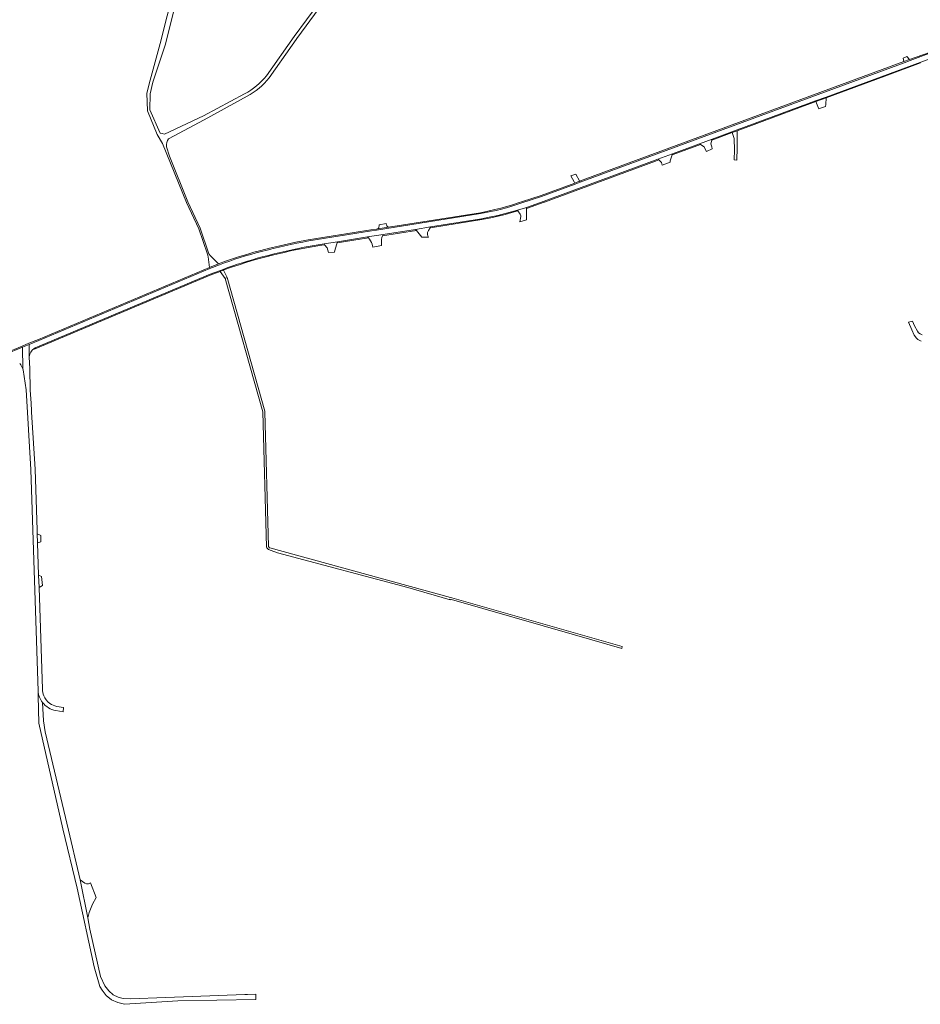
# Model space of a CAD drawing. Header units: metres. Extents: x 166325 to 190320, y 381923 to 404576.
# Tile 853 of 1056: x 176187 to 176705, y 399507 to 400074. Entities that reach past the tile are written whole.
import ezdxf

# ---------------------------------------------------------------- set-up
doc = ezdxf.new("R2010")
doc.units = ezdxf.units.M
for name, color, linetype, lineweight in [('B-WE-VH-VERHARDING_ASFALT-GV', 8, 'Continuous', 18), ('B-WE-VH-VERHARDING_BETONSTRAATSTEEN-GV', 8, 'Continuous', 18), ('B-WE-VH-VERHARDING_FUNDERING_ZAND-GV', 8, 'Continuous', 18)]:
    doc.layers.add(name, color=color, linetype=linetype, lineweight=lineweight)

msp = doc.modelspace()

# ---------------------------------------------------------------- linework, layer by layer
at = {"layer": 'B-WE-VH-VERHARDING_ASFALT-GV', "flags": 128}
for points in [[(176720.417, 400058.065), (176699.519, 400050.335), (176695.987, 400049.029), (176509.577, 399980.209), (176506.639, 399979.124), (176487.341, 399972), (176476.021, 399968.34)], [(176720.417, 400058.065), (176699.519, 400050.335), (176695.987, 400049.029), (176509.577, 399980.209), (176506.639, 399979.124), (176487.341, 399972), (176476.021, 399968.34)], [(176552.765, 399992.929), (176554.275, 399993.487), (176560.573, 399995.813), (176562.724, 399996.607), (176578.284, 400002.354), (176585.552, 400005.039), (176596.795, 400009.192), (176599.902, 400010.34), (176645.084, 400027.029), (176651.12, 400029.258), (176714.531, 400052.683)], [(176552.765, 399992.929), (176554.275, 399993.487), (176560.573, 399995.813), (176562.724, 399996.607), (176578.284, 400002.354), (176585.552, 400005.039), (176596.795, 400009.192), (176599.902, 400010.34), (176645.084, 400027.029), (176651.12, 400029.258), (176714.531, 400052.683)], [(176353.992, 399943.44), (176362.069, 399944.725), (176369.726, 399945.943), (176387.151, 399948.714), (176396.028, 399950.126), (176414.674, 399953.092), (176423.342, 399954.471), (176452.755, 399959.15), (176458.088, 399960.225), (176462.199, 399961.146), (176466.292, 399962.144), (176470.059, 399963.135), (176473.348, 399964.058), (176477.952, 399965.44), (176478.549, 399965.652), (176479.261, 399965.906), (176488.762, 399969.288), (176552.765, 399992.929)], [(176353.992, 399943.44), (176362.069, 399944.725), (176369.726, 399945.943), (176387.151, 399948.714), (176396.028, 399950.126), (176414.674, 399953.092), (176423.342, 399954.471), (176452.755, 399959.15), (176458.088, 399960.225), (176462.199, 399961.146), (176466.292, 399962.144), (176470.059, 399963.135), (176473.348, 399964.058), (176477.952, 399965.44), (176478.549, 399965.652), (176479.261, 399965.906), (176488.762, 399969.288), (176552.765, 399992.929)], [(176452.096, 399962.17), (176392.291, 399952.651), (176389.282, 399952.172), (176353.21, 399946.43)], [(176452.096, 399962.17), (176392.291, 399952.651), (176389.282, 399952.172), (176353.21, 399946.43)], [(176301.812, 399932.65), (176296.297, 399930.472), (176197.781, 399889.07), (176192.287, 399886.809), (176192.362, 399879.894)], [(176301.812, 399932.65), (176296.297, 399930.472), (176197.781, 399889.07), (176192.287, 399886.809), (176192.362, 399879.894)], [(176195.138, 399884.477), (176195.742, 399884.85), (176296.556, 399927.232), (176301.886, 399929.299), (176303.926, 399930.056)], [(176195.138, 399884.477), (176195.742, 399884.85), (176296.556, 399927.232), (176301.886, 399929.299), (176303.926, 399930.056)], [(176188.609, 399872.752), (176188.398, 399885.208), (176167.971, 399876.8)], [(176188.609, 399872.752), (176188.398, 399885.208), (176167.971, 399876.8)], [(176199.89, 399688.39), (176197.952, 399746.884), (176197.716, 399753.998), (176197.097, 399772.696), (176196.924, 399777.902), (176196.854, 399780.002), (176195.691, 399815.12), (176193.704, 399847.873), (176193.652, 399848.724), (176193.39, 399853.05), (176192.932, 399860.6), (176192.632, 399872.92), (176192.321, 399879.451), (176192.362, 399879.894), (176192.287, 399886.809), (176188.398, 399885.208), (176188.609, 399872.752), (176188.738, 399872.282), (176190.452, 399860.63)], [(176199.89, 399688.39), (176197.952, 399746.884), (176197.716, 399753.998), (176197.097, 399772.696), (176196.924, 399777.902), (176196.854, 399780.002), (176195.691, 399815.12), (176193.704, 399847.873), (176193.652, 399848.724), (176193.39, 399853.05), (176192.932, 399860.6), (176192.632, 399872.92), (176192.321, 399879.451), (176192.362, 399879.894), (176192.287, 399886.809), (176188.398, 399885.208), (176188.609, 399872.752), (176188.738, 399872.282), (176190.452, 399860.63)], [(176190.452, 399860.63), (176193.252, 399814.83), (176197.447, 399687.334)], [(176190.452, 399860.63), (176193.252, 399814.83), (176197.447, 399687.334)], [(176207.628, 399676.141), (176211.851, 399675.42), (176212.061, 399677.92), (176208.198, 399678.511)], [(176207.628, 399676.141), (176211.851, 399675.42), (176212.061, 399677.92), (176208.198, 399678.511)]]:
    msp.add_lwpolyline(points, dxfattribs=at)
at = {"layer": 'B-WE-VH-VERHARDING_ASFALT-GV'}
for points in [[(176476.021, 399968.34, -0.0405519), (176452.096, 399962.17)], [(176476.021, 399968.34, -0.0405519), (176452.096, 399962.17)], [(176353.21, 399946.43, 0.0207489), (176325.977, 399940.321)], [(176353.21, 399946.43, 0.0207489), (176325.977, 399940.321)], [(176325.977, 399940.321, 0.0278426), (176301.812, 399932.65)], [(176325.977, 399940.321, 0.0278426), (176301.812, 399932.65)], [(176326.468, 399937.211, -0.0198752), (176353.992, 399943.44)], [(176326.468, 399937.211, -0.0198752), (176353.992, 399943.44)], [(176303.926, 399930.056, -0.0220509), (176326.468, 399937.211)], [(176192.362, 399879.894, -0.2124309), (176195.138, 399884.477)], [(176192.362, 399879.894, -0.2124309), (176195.138, 399884.477)], [(176186.811, 399875.802, -0.1172273), (176188.609, 399872.752)], [(176186.811, 399875.802, -0.1172273), (176188.609, 399872.752)], [(176197.447, 399687.334, 0.1460729), (176199.927, 399680.79)], [(176197.447, 399687.334, 0.1460729), (176199.927, 399680.79)], [(176200.655, 399684.611, -0.0960323), (176199.89, 399688.39)], [(176200.655, 399684.611, -0.0960323), (176199.89, 399688.39)], [(176204.097, 399680.256, -0.1396614), (176200.655, 399684.611)], [(176204.097, 399680.256, -0.1396614), (176200.655, 399684.611)], [(176199.927, 399680.79, 0.1902694), (176207.628, 399676.141)], [(176199.927, 399680.79, 0.1902694), (176207.628, 399676.141)], [(176208.198, 399678.511, -0.111484), (176204.097, 399680.256)], [(176208.198, 399678.511, -0.111484), (176204.097, 399680.256)]]:
    msp.add_lwpolyline(points, format="xyb", dxfattribs=at)
at = {"layer": 'B-WE-VH-VERHARDING_BETONSTRAATSTEEN-GV', "flags": 128}
for points in [[(176695.987, 400049.029), (176699.519, 400050.335), (176720.417, 400058.065), (176720.358, 400058.569), (176710.672, 400054.968), (176699.114, 400050.801), (176695.875, 400049.634), (176509.216, 399980.769), (176509.577, 399980.209)], [(176695.987, 400049.029), (176699.519, 400050.335), (176720.417, 400058.065), (176720.358, 400058.569), (176710.672, 400054.968), (176699.114, 400050.801), (176695.875, 400049.634), (176509.216, 399980.769), (176509.577, 399980.209)], [(176697.59, 400052.557), (176695.513, 400051.598), (176695.875, 400049.634), (176699.114, 400050.801)], [(176697.59, 400052.557), (176695.513, 400051.598), (176695.875, 400049.634), (176699.114, 400050.801)], [(176578.822, 400001.975), (176578.284, 400002.354), (176562.724, 399996.607), (176562.505, 399995.919), (176563.068, 399996.137)], [(176578.822, 400001.975), (176578.284, 400002.354), (176562.724, 399996.607), (176562.505, 399995.919), (176563.068, 399996.137)], [(176584.844, 400002.305), (176585.403, 400004.465), (176585.552, 400005.039), (176578.284, 400002.354), (176578.822, 400001.975), (176580.903, 400000.513), (176581.524, 399999.27), (176582.219, 399997.88), (176585.555, 399999.522), (176585.262, 400000.671)], [(176584.844, 400002.305), (176585.403, 400004.465), (176585.552, 400005.039), (176578.284, 400002.354), (176578.822, 400001.975), (176580.903, 400000.513), (176581.524, 399999.27), (176582.219, 399997.88), (176585.555, 399999.522), (176585.262, 400000.671)], [(176562.505, 399995.919), (176562.724, 399996.607), (176560.573, 399995.813), (176554.275, 399993.487), (176554.762, 399993.031), (176556.388, 399991.507), (176556.702, 399989.955), (176561.368, 399991.718), (176561.417, 399992.49)], [(176562.505, 399995.919), (176562.724, 399996.607), (176560.573, 399995.813), (176554.275, 399993.487), (176554.762, 399993.031), (176556.388, 399991.507), (176556.702, 399989.955), (176561.368, 399991.718), (176561.417, 399992.49)], [(176488.85, 399968.691), (176489.015, 399968.752), (176552.853, 399992.332), (176554.762, 399993.031), (176554.275, 399993.487), (176552.765, 399992.929), (176488.762, 399969.288), (176479.261, 399965.906), (176478.549, 399965.652), (176478.551, 399965.059)], [(176488.85, 399968.691), (176489.015, 399968.752), (176552.853, 399992.332), (176554.762, 399993.031), (176554.275, 399993.487), (176552.765, 399992.929), (176488.762, 399969.288), (176479.261, 399965.906), (176478.549, 399965.652), (176478.551, 399965.059)], [(176452.84, 399958.728), (176458.173, 399959.803), (176462.284, 399960.724), (176466.42, 399961.733), (176470.144, 399962.713), (176473.642, 399963.671), (176473.348, 399964.058), (176470.059, 399963.135), (176466.292, 399962.144), (176462.199, 399961.146), (176458.088, 399960.225), (176452.755, 399959.15), (176423.342, 399954.471), (176423.069, 399953.992), (176423.427, 399954.049)], [(176452.84, 399958.728), (176458.173, 399959.803), (176462.284, 399960.724), (176466.42, 399961.733), (176470.144, 399962.713), (176473.642, 399963.671), (176473.348, 399964.058), (176470.059, 399963.135), (176466.292, 399962.144), (176462.199, 399961.146), (176458.088, 399960.225), (176452.755, 399959.15), (176423.342, 399954.471), (176423.069, 399953.992), (176423.427, 399954.049)], [(176478.551, 399965.059), (176478.549, 399965.652), (176477.952, 399965.44), (176473.348, 399964.058), (176473.642, 399963.671), (176474.972, 399961.917), (176475.394, 399960.834), (176475.324, 399960.472), (176474.747, 399957.499), (176478.572, 399958.631), (176478.562, 399961.522)], [(176478.551, 399965.059), (176478.549, 399965.652), (176477.952, 399965.44), (176473.348, 399964.058), (176473.642, 399963.671), (176474.972, 399961.917), (176475.394, 399960.834), (176475.324, 399960.472), (176474.747, 399957.499), (176478.572, 399958.631), (176478.562, 399961.522)], [(176415.216, 399952.451), (176414.674, 399953.092), (176396.028, 399950.126), (176395.705, 399949.347)], [(176415.216, 399952.451), (176414.674, 399953.092), (176396.028, 399950.126), (176395.705, 399949.347)], [(176422.195, 399952.461), (176423.069, 399953.992), (176423.342, 399954.471), (176414.674, 399953.092), (176415.216, 399952.451), (176418.423, 399948.66), (176422.101, 399948.517), (176421.873, 399949.313), (176421.642, 399950.122), (176421.633, 399951.249)], [(176422.195, 399952.461), (176423.069, 399953.992), (176423.342, 399954.471), (176414.674, 399953.092), (176415.216, 399952.451), (176418.423, 399948.66), (176422.101, 399948.517), (176421.873, 399949.313), (176421.642, 399950.122), (176421.633, 399951.249)], [(176369.558, 399945.346), (176369.726, 399945.943), (176362.069, 399944.725), (176362.409, 399944.265), (176363.795, 399942.386), (176364.703, 399939.796), (176368.052, 399940.005), (176368.502, 399941.602)], [(176369.558, 399945.346), (176369.726, 399945.943), (176362.069, 399944.725), (176362.409, 399944.265), (176363.795, 399942.386), (176364.703, 399939.796), (176368.052, 399940.005), (176368.502, 399941.602)], [(176387.591, 399948.214), (176387.151, 399948.714), (176369.726, 399945.943), (176369.558, 399945.346)], [(176387.591, 399948.214), (176387.151, 399948.714), (176369.726, 399945.943), (176369.558, 399945.346)], [(176304.14, 399929.611), (176303.964, 399929.547), (176302.158, 399928.92), (176305.164, 399924.724), (176306.217, 399925.287)], [(176304.14, 399929.611), (176303.964, 399929.547), (176302.158, 399928.92), (176305.164, 399924.724), (176306.217, 399925.287)], [(176198.928, 399776.864), (176196.924, 399777.902), (176197.097, 399772.696), (176198.993, 399773.221)], [(176198.928, 399776.864), (176196.924, 399777.902), (176197.097, 399772.696), (176198.993, 399773.221)], [(176199.351, 399753.258), (176197.716, 399753.998), (176197.952, 399746.884), (176199.936, 399748.045)], [(176199.351, 399753.258), (176197.716, 399753.998), (176197.952, 399746.884), (176199.936, 399748.045)], [(176227.626, 399576.877), (176226.427, 399576.438), (176225.228, 399576.287), (176224.34, 399576.759), (176221.615, 399578.633), (176225.971, 399556.777), (176226.857, 399559.859), (176228.697, 399564.645), (176230.931, 399568.429)], [(176227.626, 399576.877), (176226.427, 399576.438), (176225.228, 399576.287), (176224.34, 399576.759), (176221.615, 399578.633), (176225.971, 399556.777), (176226.857, 399559.859), (176228.697, 399564.645), (176230.931, 399568.429)]]:
    msp.add_lwpolyline(points, close=True, dxfattribs=at)
for points in [[(176714.531, 400052.683), (176651.12, 400029.258), (176645.084, 400027.029), (176599.902, 400010.34), (176596.795, 400009.192), (176585.552, 400005.039), (176585.403, 400004.465), (176596.949, 400008.748), (176599.903, 400009.789), (176645.249, 400026.6), (176651.091, 400028.758), (176684.988, 400041.302), (176705.532, 400048.929)], [(176714.531, 400052.683), (176651.12, 400029.258), (176645.084, 400027.029), (176599.902, 400010.34), (176596.795, 400009.192), (176585.552, 400005.039), (176585.403, 400004.465), (176596.949, 400008.748), (176599.903, 400009.789), (176645.249, 400026.6), (176651.091, 400028.758), (176684.988, 400041.302), (176705.532, 400048.929)], [(176476.021, 399968.34), (176487.341, 399972), (176506.639, 399979.124), (176509.577, 399980.209), (176509.216, 399980.769), (176506.361, 399979.675), (176487.063, 399972.551), (176476.223, 399969.046), (176473.912, 399968.266), (176470.58, 399967.213), (176467.226, 399966.237), (176463.85, 399965.339), (176460.454, 399964.517), (176457.04, 399963.774), (176452.106, 399962.694), (176399.172, 399954.268), (176393.11, 399953.303), (176392.301, 399953.175), (176389.01, 399952.792), (176352.938, 399947.05), (176350.994, 399946.692), (176345.902, 399945.698), (176340.826, 399944.625), (176335.767, 399943.475), (176330.726, 399942.247), (176325.705, 399940.941), (176321.663, 399939.866), (176317.537, 399938.686), (176313.433, 399937.43), (176309.353, 399936.098), (176305.299, 399934.69), (176301.271, 399933.206), (176296.189, 399931.174), (176197.634, 399889.757), (176192.14, 399887.495), (176188.224, 399885.813), (176167.797, 399877.405)], [(176476.021, 399968.34), (176487.341, 399972), (176506.639, 399979.124), (176509.577, 399980.209), (176509.216, 399980.769), (176506.361, 399979.675), (176487.063, 399972.551), (176476.223, 399969.046), (176473.912, 399968.266), (176470.58, 399967.213), (176467.226, 399966.237), (176463.85, 399965.339), (176460.454, 399964.517), (176457.04, 399963.774), (176452.106, 399962.694), (176399.172, 399954.268), (176393.11, 399953.303), (176392.301, 399953.175), (176389.01, 399952.792), (176352.938, 399947.05), (176350.994, 399946.692), (176345.902, 399945.698), (176340.826, 399944.625), (176335.767, 399943.475), (176330.726, 399942.247), (176325.705, 399940.941), (176321.663, 399939.866), (176317.537, 399938.686), (176313.433, 399937.43), (176309.353, 399936.098), (176305.299, 399934.69), (176301.271, 399933.206), (176296.189, 399931.174), (176197.634, 399889.757), (176192.14, 399887.495), (176188.224, 399885.813), (176167.797, 399877.405)], [(176353.21, 399946.43), (176389.282, 399952.172), (176392.291, 399952.651), (176452.096, 399962.17)], [(176395.705, 399949.347), (176396.028, 399950.126), (176387.151, 399948.714), (176387.591, 399948.214)], [(176395.705, 399949.347), (176396.028, 399950.126), (176387.151, 399948.714), (176387.591, 399948.214)], [(176389.693, 399944.511), (176390.136, 399942.901), (176395.202, 399943.797), (176395.049, 399945.246)], [(176389.693, 399944.511), (176390.136, 399942.901), (176395.202, 399943.797), (176395.049, 399945.246)], [(176296.521, 399926.692), (176302.158, 399928.92), (176303.964, 399929.547), (176304.14, 399929.611), (176304.426, 399929.716), (176308.792, 399931.265), (176313.185, 399932.739), (176317.602, 399934.136), (176322.043, 399935.458), (176326.506, 399936.702), (176328.026, 399937.106), (176333.189, 399938.427), (176338.372, 399939.67), (176343.573, 399940.835), (176348.791, 399941.922), (176354.025, 399942.93), (176360.767, 399943.995), (176362.409, 399944.265), (176362.069, 399944.725), (176353.992, 399943.44)], [(176296.521, 399926.692), (176302.158, 399928.92), (176303.964, 399929.547), (176304.14, 399929.611), (176304.426, 399929.716), (176308.792, 399931.265), (176313.185, 399932.739), (176317.602, 399934.136), (176322.043, 399935.458), (176326.506, 399936.702), (176328.026, 399937.106), (176333.189, 399938.427), (176338.372, 399939.67), (176343.573, 399940.835), (176348.791, 399941.922), (176354.025, 399942.93), (176360.767, 399943.995), (176362.409, 399944.265), (176362.069, 399944.725), (176353.992, 399943.44)], [(176167.971, 399876.8), (176188.398, 399885.208), (176192.287, 399886.809), (176197.781, 399889.07), (176296.297, 399930.472)], [(176167.971, 399876.8), (176188.398, 399885.208), (176192.287, 399886.809), (176197.781, 399889.07), (176296.297, 399930.472)], [(176303.926, 399930.056), (176301.886, 399929.299), (176296.556, 399927.232), (176195.742, 399884.85), (176195.138, 399884.477), (176195.355, 399884.158), (176195.707, 399884.31), (176296.521, 399926.692)], [(176303.926, 399930.056), (176301.886, 399929.299), (176296.556, 399927.232), (176195.742, 399884.85), (176195.138, 399884.477), (176195.355, 399884.158), (176195.707, 399884.31), (176296.521, 399926.692)], [(176296.297, 399930.472), (176301.812, 399932.65)], [(176296.297, 399930.472), (176301.812, 399932.65)], [(176197.447, 399687.334), (176197.499, 399684.551), (176197.791, 399668.844), (176211.725, 399607.986), (176219.904, 399573.837), (176229.726, 399528.631), (176232.994, 399517.309), (176234.392, 399515.065), (176236.546, 399512.179), (176239.594, 399509.601), (176243.233, 399508.111), (176247.244, 399507.018), (176277.785, 399508.98), (176322.844, 399509.873), (176322.82, 399510.572), (176322.715, 399512.808), (176317.983, 399512.726), (176316.487, 399512.67), (176270.97, 399510.959), (176250.422, 399510.187), (176246.79, 399510.299), (176245.579, 399510.471), (176243.515, 399511.184), (176240.666, 399512.519), (176238.127, 399514.765), (176235.784, 399517.576), (176233.416, 399523.051), (176227.257, 399550.324), (176225.971, 399556.777), (176221.615, 399578.633), (176220.957, 399581.933), (176214.962, 399607.281)], [(176197.447, 399687.334), (176197.499, 399684.551), (176197.791, 399668.844), (176211.725, 399607.986), (176219.904, 399573.837), (176229.726, 399528.631), (176232.994, 399517.309), (176234.392, 399515.065), (176236.546, 399512.179), (176239.594, 399509.601), (176243.233, 399508.111), (176247.244, 399507.018), (176277.785, 399508.98), (176322.844, 399509.873), (176322.82, 399510.572), (176322.715, 399512.808), (176317.983, 399512.726), (176316.487, 399512.67), (176270.97, 399510.959), (176250.422, 399510.187), (176246.79, 399510.299), (176245.579, 399510.471), (176243.515, 399511.184), (176240.666, 399512.519), (176238.127, 399514.765), (176235.784, 399517.576), (176233.416, 399523.051), (176227.257, 399550.324), (176225.971, 399556.777), (176221.615, 399578.633), (176220.957, 399581.933), (176214.962, 399607.281)], [(176214.962, 399607.281), (176201.399, 399663.949), (176200.459, 399670.209), (176199.927, 399680.79)], [(176214.962, 399607.281), (176201.399, 399663.949), (176200.459, 399670.209), (176199.927, 399680.79)]]:
    msp.add_lwpolyline(points, dxfattribs=at)
at = {"layer": 'B-WE-VH-VERHARDING_BETONSTRAATSTEEN-GV'}
for points in [[(176452.096, 399962.17, 0.0405519), (176476.021, 399968.34)], [(176325.977, 399940.321, -0.0207489), (176353.21, 399946.43)], [(176387.591, 399948.214, -0.0890794), (176389.693, 399944.511)], [(176387.591, 399948.214, -0.0890794), (176389.693, 399944.511)], [(176395.049, 399945.246, -0.0980513), (176395.705, 399949.347)], [(176395.049, 399945.246, -0.0980513), (176395.705, 399949.347)], [(176301.812, 399932.65, -0.0278426), (176325.977, 399940.321)], [(176353.992, 399943.44, 0.0198752), (176326.468, 399937.211)], [(176326.468, 399937.211, 0.0220509), (176303.926, 399930.056)], [(176326.468, 399937.211, 0.0220509), (176303.926, 399930.056)], [(176199.927, 399680.79, -0.1460729), (176197.447, 399687.334)]]:
    msp.add_lwpolyline(points, format="xyb", dxfattribs=at)
at = {"layer": 'B-WE-VH-VERHARDING_FUNDERING_ZAND-GV', "flags": 128}
for points in [[(176287.695, 400139.126), (176267.75, 400059.987), (176261.921, 400038.89), (176260.032, 400031.43), (176260.315, 400021.252), (176265.92, 400007.75), (176268.962, 400002.57), (176282.942, 399968.58), (176290.022, 399953.4), (176295.002, 399938.88), (176295.242, 399937.319), (176296.189, 399931.174), (176301.271, 399933.206), (176296.685, 399937.927), (176295.642, 399939), (176290.671, 399953.71), (176283.662, 399968.98), (176273.16, 399995.291), (176271.431, 400000.55), (176271.405, 400000.746)], [(176287.695, 400139.126), (176267.75, 400059.987), (176261.921, 400038.89), (176260.032, 400031.43), (176260.315, 400021.252), (176265.92, 400007.75), (176268.962, 400002.57), (176282.942, 399968.58), (176290.022, 399953.4), (176295.002, 399938.88), (176295.242, 399937.319), (176296.189, 399931.174), (176301.271, 399933.206), (176296.685, 399937.927), (176295.642, 399939), (176290.671, 399953.71), (176283.662, 399968.98), (176273.16, 399995.291), (176271.431, 400000.55), (176271.405, 400000.746)], [(176316.343, 400031.061), (176292.581, 400018.4), (176270.181, 400007.87), (176268.851, 400008.208), (176267.622, 400008.52), (176261.792, 400021.811), (176261.882, 400031.06), (176263.425, 400037.73), (176270.63, 400059.14), (176290.597, 400138.365)], [(176316.343, 400031.061), (176292.581, 400018.4), (176270.181, 400007.87), (176268.851, 400008.208), (176267.622, 400008.52), (176261.792, 400021.811), (176261.882, 400031.06), (176263.425, 400037.73), (176270.63, 400059.14), (176290.597, 400138.365)], [(176330.52, 400040.38), (176343.601, 400059.07), (176345.919, 400062.337), (176346.362, 400062.96), (176374.722, 400101.8), (176380.987, 400110.706), (176379.431, 400111.79), (176373.281, 400102.74), (176344.78, 400064.031), (176328.911, 400041.45)], [(176330.52, 400040.38), (176343.601, 400059.07), (176345.919, 400062.337), (176346.362, 400062.96), (176374.722, 400101.8), (176380.987, 400110.706), (176379.431, 400111.79), (176373.281, 400102.74), (176344.78, 400064.031), (176328.911, 400041.45)], [(176272.522, 400005.17), (176292.981, 400016.07), (176317.715, 400029.691)], [(176272.522, 400005.17), (176292.981, 400016.07), (176317.715, 400029.691)], [(176706.384, 399892.466), (176705.304, 399893.023), (176704.398, 399893.621), (176703.817, 399894.425), (176702.094, 399897.492), (176700.924, 399900.273), (176698.579, 399899.697), (176700.508, 399895.257), (176701.847, 399892.174), (176703.189, 399890.446), (176703.94, 399889.762), (176705.024, 399889.125), (176705.951, 399888.753)], [(176706.384, 399892.466), (176705.304, 399893.023), (176704.398, 399893.621), (176703.817, 399894.425), (176702.094, 399897.492), (176700.924, 399900.273), (176698.579, 399899.697), (176700.508, 399895.257), (176701.847, 399892.174), (176703.189, 399890.446), (176703.94, 399889.762), (176705.024, 399889.125), (176705.951, 399888.753)]]:
    msp.add_lwpolyline(points, dxfattribs=at)
at = {"layer": 'B-WE-VH-VERHARDING_FUNDERING_ZAND-GV'}
for points in [[(176328.911, 400041.45, -0.0914309), (176316.343, 400031.061)], [(176328.911, 400041.45, -0.0914309), (176316.343, 400031.061)], [(176317.715, 400029.691, 0.1013011), (176330.52, 400040.38)], [(176317.715, 400029.691, 0.1013011), (176330.52, 400040.38)], [(176271.405, 400000.746, -0.1846594), (176272.522, 400005.17)], [(176271.405, 400000.746, -0.1846594), (176272.522, 400005.17)]]:
    msp.add_lwpolyline(points, format="xyb", dxfattribs=at)
at = {"layer": 'B-WE-VH-VERHARDING_FUNDERING_ZAND-GV', "flags": 128}
for points in [[(176651.091, 400028.758), (176645.249, 400026.6), (176646.707, 400022.808), (176646.878, 400022.372), (176648.546, 400023.004), (176650.808, 400023.823), (176650.874, 400024.987)], [(176651.091, 400028.758), (176645.249, 400026.6), (176646.707, 400022.808), (176646.878, 400022.372), (176648.546, 400023.004), (176650.808, 400023.823), (176650.874, 400024.987)], [(176599.903, 400009.789), (176596.949, 400008.748), (176598.101, 400005.42), (176598.107, 400005.274), (176598.391, 399998.9), (176598.272, 399993.17), (176599.661, 399992.98), (176599.915, 400000), (176599.908, 400005.988)], [(176599.903, 400009.789), (176596.949, 400008.748), (176598.101, 400005.42), (176598.107, 400005.274), (176598.391, 399998.9), (176598.272, 399993.17), (176599.661, 399992.98), (176599.915, 400000), (176599.908, 400005.988)], [(176507.085, 399984.813), (176504.212, 399983.836), (176505.993, 399980.402), (176506.361, 399979.675), (176509.216, 399980.769), (176509.042, 399981.039)], [(176507.085, 399984.813), (176504.212, 399983.836), (176505.993, 399980.402), (176506.361, 399979.675), (176509.216, 399980.769), (176509.042, 399981.039)], [(176398.473, 399954.832), (176398.208, 399955.198), (176398.012, 399955.604), (176397.891, 399956.039), (176397.849, 399956.441), (176393.823, 399955.785), (176393.82, 399955.673), (176393.758, 399955.052), (176393.618, 399954.443), (176393.4, 399953.857), (176393.11, 399953.303), (176399.172, 399954.268), (176398.797, 399954.519)], [(176398.473, 399954.832), (176398.208, 399955.198), (176398.012, 399955.604), (176397.891, 399956.039), (176397.849, 399956.441), (176393.823, 399955.785), (176393.82, 399955.673), (176393.758, 399955.052), (176393.618, 399954.443), (176393.4, 399953.857), (176393.11, 399953.303), (176399.172, 399954.268), (176398.797, 399954.519)], [(176435.723, 399741.028), (176434.925, 399741.245), (176330.792, 399769.733), (176330.686, 399769.771), (176330.096, 399770.482), (176327.96, 399847.979), (176327.869, 399848.53), (176306.217, 399925.287), (176305.164, 399924.724), (176326.816, 399847.966), (176329.007, 399770.071), (176329.206, 399769.832), (176329.981, 399768.897), (176331.516, 399768.312), (176335.265, 399766.882), (176410.299, 399746.94), (176434.727, 399739.837), (176434.492, 399740.223), (176435.426, 399739.968), (176506.192, 399719.669), (176533.456, 399711.849), (176533.736, 399712.913)], [(176435.723, 399741.028), (176434.925, 399741.245), (176330.792, 399769.733), (176330.686, 399769.771), (176330.096, 399770.482), (176327.96, 399847.979), (176327.869, 399848.53), (176306.217, 399925.287), (176305.164, 399924.724), (176326.816, 399847.966), (176329.007, 399770.071), (176329.206, 399769.832), (176329.981, 399768.897), (176331.516, 399768.312), (176335.265, 399766.882), (176410.299, 399746.94), (176434.727, 399739.837), (176434.492, 399740.223), (176435.426, 399739.968), (176506.192, 399719.669), (176533.456, 399711.849), (176533.736, 399712.913)]]:
    msp.add_lwpolyline(points, close=True, dxfattribs=at)

doc.saveas('drawing.dxf')
